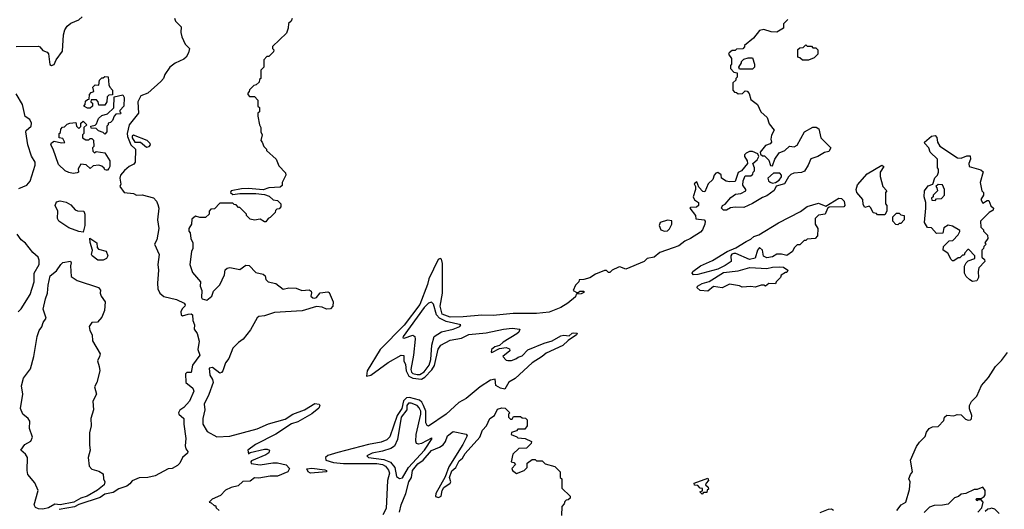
# Model space of a CAD drawing. Extents: x 1861455 to 2058065, y 200073 to 437907.
# Tile 302 of 574: x 1937215 to 1944055, y 290894 to 294294. Entities that reach past the tile are written whole.
import ezdxf

# ---------------------------------------------------------------- set-up
doc = ezdxf.new("R2010")
doc.units = 0

msp = doc.modelspace()

# ---------------------------------------------------------------- linework, layer by layer
at = {"layer": '0CON05XD'}
for points in [[(1937191.2, 294108.8), (1937345, 294110), (1937355.5, 294105.5), (1937375, 294080), (1937405, 294070), (1937415, 294057.5), (1937425, 293982.5), (1937435, 293977.5), (1937455, 293983.8), (1937467.5, 294015), (1937512, 294075), (1937518.3, 294188.3), (1937528, 294225), (1937545, 294249.2), (1937570.8, 294269.2), (1937625, 294292.9), (1937648.6, 294315)], [(1938291.1, 294305), (1938296.7, 294285), (1938336, 294245), (1938333.3, 294205), (1938340, 294175), (1938363.3, 294125), (1938393.3, 294095), (1938387.5, 294065), (1938372, 294035), (1938355, 294020), (1938295, 293991.4), (1938257.5, 293965), (1938224, 293915), (1938213.8, 293885), (1938196.2, 293865), (1938103.8, 293785), (1938055.3, 293764.7), (1938036.5, 293725), (1938040.5, 293645), (1937975, 293563.9), (1937961.9, 293505), (1937962.7, 293482.7), (1937986.5, 293426.5), (1938018.9, 293395), (1938017.5, 293305), (1938007.8, 293292.2), (1937975, 293274.5), (1937942.8, 293247.2), (1937914.6, 293215.4), (1937909.4, 293195), (1937916.7, 293153.3), (1937910, 293135), (1937940, 293095), (1938005, 293088.6), (1938025.4, 293075.4), (1938065, 293077.3), (1938145, 293056.9), (1938165, 293033.8), (1938175, 293011.2), (1938180.4, 292985), (1938171.1, 292905), (1938181.5, 292845), (1938168.5, 292765), (1938151.1, 292735), (1938184.6, 292665), (1938174.6, 292595), (1938180, 292555), (1938172, 292465), (1938175.4, 292425), (1938187.5, 292395), (1938215, 292371.1), (1938305, 292352), (1938357.1, 292325), (1938364.2, 292315), (1938362.5, 292305), (1938343.5, 292286.5), (1938333.5, 292265), (1938335.9, 292245.9), (1938345, 292236.9), (1938385, 292250.4), (1938405, 292251.1), (1938415.7, 292245), (1938418.6, 292205), (1938428, 292175), (1938427.5, 292145), (1938447.5, 292115), (1938461.7, 292061.7), (1938452.8, 292005), (1938467.1, 291965), (1938415, 291894.4), (1938406.2, 291845), (1938376.2, 291843.8), (1938366.7, 291835), (1938368, 291775), (1938418, 291735), (1938424.4, 291715), (1938395, 291644.3), (1938355, 291602.5), (1938327, 291583), (1938318.8, 291565), (1938320.8, 291555), (1938354.5, 291525), (1938354.1, 291485), (1938370, 291385), (1938364.2, 291334.2), (1938368.8, 291315), (1938383.3, 291295), (1938380, 291285), (1938345, 291254), (1938326.2, 291215), (1938311.3, 291198.7), (1938275, 291178.9), (1938245, 291175.5), (1938155, 291126.8), (1938105.4, 291115.4), (1938045, 291111.8), (1937997, 291093), (1937979.8, 291070.2), (1937958.9, 291055), (1937902.6, 291037.4), (1937865, 291010), (1937805, 291000.3), (1937772.9, 290977.1), (1937625, 290927), (1937595, 290911.1), (1937488.1, 290891.9)], [(1939107, 294303), (1939100, 294285), (1939083, 294267), (1939080, 294235), (1939068.3, 294201.7), (1938971.7, 294108.3), (1938970, 294095), (1938980, 294085), (1938978.3, 294071.7), (1938945, 294040), (1938931.7, 294038.3), (1938910, 294015), (1938910, 293965), (1938890, 293945), (1938890, 293885), (1938881.7, 293878.3), (1938878.3, 293861.7), (1938858.3, 293841.7), (1938841.7, 293838.3), (1938811.7, 293808.3), (1938810, 293795), (1938800, 293785), (1938800, 293775), (1938811.7, 293761.7), (1938845, 293760), (1938870, 293735), (1938870, 293695), (1938880, 293685), (1938880, 293655), (1938870, 293645), (1938870, 293625), (1938880, 293565), (1938890, 293545), (1938890, 293515), (1938900, 293495), (1938890, 293455), (1938900, 293445), (1938910, 293415), (1938930, 293395), (1938930, 293385), (1938996.4, 293326.4), (1939015, 293280), (1939061.7, 293231.7), (1939062.5, 293215), (1939037.5, 293165), (1939037, 293143), (1939025, 293132.5), (1938945, 293126.2), (1938905, 293112), (1938805, 293123.3), (1938755, 293120), (1938683, 293107), (1938680, 293095), (1938695, 293080), (1938743.3, 293086.7), (1938855, 293086.7), (1938915, 293080), (1938948.3, 293068.3), (1938975, 293042.5), (1939005, 293040), (1939030, 293015), (1939030, 292995), (1939018.3, 292981.7), (1939001.7, 292978.3), (1938991.7, 292968.3), (1938990, 292955), (1938955, 292920), (1938940, 292915), (1938925, 292890), (1938915, 292890), (1938885, 292910), (1938845, 292902.5), (1938815, 292910), (1938790, 292935), (1938790, 292945), (1938745, 292990), (1938735, 292990), (1938718.3, 293008.3), (1938705, 293010), (1938695, 293020), (1938605, 293020), (1938568.3, 292981.7), (1938541.7, 292978.3), (1938530, 292965), (1938530, 292945), (1938505, 292920), (1938465, 292920), (1938435, 292930), (1938411.7, 292908.3), (1938407.5, 292875), (1938390, 292845), (1938390, 292825), (1938400, 292815), (1938402.5, 292775), (1938417.5, 292745), (1938417.5, 292705), (1938407.5, 292685), (1938397.5, 292595), (1938415, 292540), (1938470, 292475), (1938467.5, 292445), (1938480, 292415), (1938477.5, 292365), (1938482.5, 292355), (1938515, 292347.5), (1938550, 292375), (1938561.7, 292408.3), (1938606.1, 292453.9), (1938637, 292523), (1938643, 292557), (1938655, 292570), (1938675, 292572.5), (1938745, 292560), (1938785, 292590), (1938808.3, 292588.3), (1938855, 292540), (1938907, 292527), (1938920, 292515), (1938925, 292490), (1938940, 292475), (1938995, 292462.5), (1939045, 292422.5), (1939085, 292432), (1939135, 292430.6), (1939175, 292412.9), (1939225, 292418), (1939238.8, 292408.8), (1939243, 292397), (1939237.5, 292375), (1939252.3, 292362.3), (1939265, 292360), (1939276.7, 292365), (1939302.5, 292397.5), (1939355, 292403.8), (1939365, 292400), (1939393.3, 292335), (1939390, 292305), (1939373.6, 292286.4), (1939345, 292283.8), (1939315, 292298.8), (1939276.4, 292303.6), (1939176.4, 292273.6), (1938985, 292260), (1938915, 292238.8), (1938875, 292233.3), (1938863.8, 292225), (1938818.8, 292141.2), (1938767.5, 292075), (1938735, 292052.5), (1938695, 292012.5), (1938668.6, 291941.4), (1938645, 291912.5), (1938626.7, 291855), (1938616.4, 291843.6), (1938605, 291840), (1938555, 291878.8), (1938530, 291875), (1938535.7, 291825), (1938554, 291795), (1938558.8, 291775), (1938528.8, 291691.2), (1938496.7, 291625), (1938500, 291585), (1938486.7, 291525), (1938487.5, 291485), (1938517.5, 291435), (1938585, 291398), (1938675, 291403.1), (1938865, 291454.1), (1938942.8, 291487.2), (1939059, 291521), (1939111.5, 291555), (1939194.1, 291585.9), (1939265, 291628.2), (1939295.6, 291625.6), (1939299.4, 291615), (1939293, 291597), (1939245, 291557.8), (1939148, 291502), (1939103.1, 291486.9), (1938993.4, 291416.6), (1938852.5, 291345), (1938800, 291305), (1938805, 291280), (1938815, 291290), (1938915, 291311.2), (1938935, 291312.5), (1938950, 291305), (1938945, 291287.5), (1938925, 291273.3), (1938825, 291230), (1938820, 291225), (1938821.7, 291211.7), (1938885, 291203.8), (1938973, 291217), (1939005, 291216.7), (1939065, 291204), (1939088.6, 291178.6), (1939076.4, 291155), (1939004.7, 291125.3), (1938953.9, 291123.9), (1938875, 291110.8), (1938845, 291113.1), (1938815, 291090.6), (1938765, 291088.5), (1938733.5, 291056.5), (1938683.3, 291046.7), (1938645, 291026.7), (1938610.3, 290989.7), (1938552.5, 290965), (1938530, 290945), (1938545, 290940), (1938565, 290920), (1938575, 290920), (1938580, 290905), (1938600, 290885)], [(1942550, 294295), (1942520, 294265), (1942520, 294235), (1942475, 294207.5), (1942435, 294211.2), (1942385, 294226.2), (1942355, 294220), (1942313, 294167), (1942250, 294115), (1942250, 294105), (1942238.3, 294091.7), (1942195, 294090), (1942185, 294080), (1942165, 294080), (1942142.5, 294065), (1942140, 294055), (1942160, 294025), (1942160, 293985), (1942153, 293977), (1942152.5, 293955), (1942175, 293930), (1942200, 293925), (1942200, 293895), (1942190, 293885), (1942190, 293875), (1942170, 293855), (1942170, 293805), (1942181.7, 293791.7), (1942195, 293790), (1942205, 293780), (1942237, 293783), (1942255, 293800), (1942268.3, 293798.3), (1942281.7, 293781.7), (1942295, 293740), (1942340, 293705), (1942363.9, 293653.9), (1942407.5, 293615), (1942421.7, 293571.7), (1942457, 293527), (1942438.3, 293491.7), (1942432.5, 293465), (1942437, 293443), (1942428.3, 293431.7), (1942395, 293420), (1942360, 293375), (1942361.7, 293361.7), (1942375, 293350), (1942388.3, 293348.3), (1942418.3, 293318.3), (1942431.7, 293281.7), (1942445, 293280), (1942460, 293325), (1942490.7, 293369.3), (1942530, 293385), (1942563, 293417), (1942595, 293412.5), (1942615, 293422.5), (1942667.5, 293515), (1942725, 293548.8), (1942747.3, 293547.3), (1942765.9, 293535.9), (1942780, 293475), (1942850, 293405), (1942835, 293380), (1942805, 293372.5), (1942760, 293345), (1942710.7, 293329.3), (1942693.3, 293285), (1942666.8, 293243.2), (1942645, 293232.9), (1942592.3, 293227.7), (1942571.2, 293218.8), (1942556, 293204), (1942528.8, 293155), (1942470.5, 293139.5), (1942455, 293109.2), (1942405, 293072.2), (1942375, 293059.4), (1942305, 293016.9), (1942245, 292990), (1942185, 292993.3), (1942153, 292987), (1942125, 292972.5), (1942105, 292972.5), (1942090, 292985), (1942097, 293003), (1942116.4, 293013.6), (1942155, 293060), (1942188.3, 293081.7), (1942225, 293087.5), (1942260, 293105), (1942260, 293115), (1942237.5, 293145), (1942240, 293175), (1942255, 293210), (1942295, 293210), (1942308.3, 293221.7), (1942310, 293235), (1942320, 293245), (1942320, 293265), (1942307.5, 293295), (1942338.8, 293321.2), (1942350, 293345), (1942343, 293363), (1942305, 293380), (1942285, 293380), (1942261.7, 293368.3), (1942250, 293355), (1942250, 293345), (1942267.5, 293315), (1942270, 293295), (1942230, 293245), (1942206.7, 293233.3), (1942185, 293170), (1942145, 293167.5), (1942123, 293173), (1942090, 293195), (1942087, 293217), (1942065, 293232.5), (1942051.7, 293228.3), (1942040, 293215), (1942030, 293185), (1941997.5, 293155), (1941975, 293100), (1941961.7, 293101.7), (1941931.7, 293131.7), (1941918.3, 293168.3), (1941900, 293155), (1941910, 293135), (1941910, 293115), (1941892.5, 293065), (1941903.6, 293043.6), (1941930, 293025), (1941930, 293005), (1941917, 292993), (1941875, 292990), (1941870, 292985), (1941910, 292935), (1941911.7, 292911.7), (1941970, 292905), (1941976.7, 292895), (1941974, 292875), (1941959.1, 292835), (1941945, 292818.5), (1941875.8, 292774.2), (1941834.7, 292755.3), (1941794.2, 292725), (1941755, 292710.6), (1941662.3, 292677.7), (1941622.5, 292645), (1941575, 292636.7), (1941552.5, 292615), (1941425, 292562.5), (1941385, 292577.5), (1941373.6, 292576.4), (1941330, 292555), (1941315, 292540), (1941305, 292540), (1941291.7, 292551.7), (1941278.3, 292551.7), (1941215, 292526.7), (1941175, 292502.5), (1941135, 292490), (1941101.7, 292488.3), (1941100, 292475), (1941075, 292450), (1941060, 292415), (1941085, 292400), (1941095, 292400), (1941105, 292410), (1941135, 292410), (1941135, 292400), (1941115, 292390), (1941081.7, 292388.3), (1941075, 292370), (1941022.5, 292325), (1940975, 292296.7), (1940893.3, 292263.3), (1940805, 292254), (1940643.6, 292253.6), (1940505, 292240.9), (1940425, 292243), (1940295, 292230.9), (1940205, 292229.3), (1940150.1, 292250.1), (1940134.9, 292304.9), (1940151.3, 292395), (1940151.7, 292601.7), (1940145, 292632.5), (1940135, 292636.7), (1940121.2, 292628.8), (1940056.2, 292493.8), (1940047.5, 292455), (1939995, 292317.2), (1939885, 292173.2), (1939718.2, 292005), (1939628.6, 291855), (1939625, 291820), (1939655, 291825.7), (1939775, 291913.2), (1939865, 291963.8), (1939882.5, 291962.5), (1939883.9, 291926.1), (1939895, 291900), (1939900.2, 291855), (1939918.9, 291818.9), (1939945, 291805.2), (1940005, 291797.2), (1940028.7, 291811.3), (1940077.5, 291862.5), (1940096.7, 291893.3), (1940122.4, 292007.6), (1940139.4, 292035), (1940205, 292068.5), (1940285, 292082), (1940335, 292107.8), (1940455, 292120), (1940576.4, 292146.4), (1940635, 292152.5), (1940690, 292145), (1940682.5, 292125), (1940667.3, 292112.7), (1940572.5, 292055), (1940548.3, 292031.7), (1940515, 292022.5), (1940492.5, 292005), (1940490, 291985), (1940495, 291982.5), (1940548.3, 292011.7), (1940595, 292017.5), (1940618.3, 292008.3), (1940620, 291995), (1940570, 291955), (1940595, 291930), (1940605, 291927.5), (1940631.7, 291928.3), (1940661.7, 291938.3), (1940678.3, 291951.7), (1940705, 291960), (1940745, 292002.5), (1940857.5, 292047.5), (1940915, 292063.3), (1940975, 292098.8), (1940995, 292103.3), (1941031.7, 292098.3), (1941053, 292117), (1941065, 292120), (1941088.3, 292118.3), (1941082.5, 292105), (1941025, 292067.5), (1940987.8, 292032.2), (1940871.1, 291978.9), (1940845, 291954.4), (1940775, 291911.9), (1940656.6, 291803.4), (1940612.1, 291777.9), (1940585, 291729.5), (1940556, 291736), (1940523.3, 291753.3), (1940518.8, 291798.8), (1940485, 291792), (1940412.9, 291745), (1940316.1, 291663.9), (1940264.8, 291635.2), (1940176.5, 291555), (1940055, 291472), (1940045, 291476.2), (1940035.5, 291495.5), (1940036.5, 291575), (1940019.6, 291615), (1940008, 291638), (1939991.4, 291651.4), (1939921.7, 291671.7), (1939900.8, 291669.2), (1939881.6, 291648.4), (1939868.8, 291595), (1939836.7, 291545), (1939785, 291397.1), (1939765, 291376.7), (1939725, 291359.6), (1939638.8, 291345), (1939425, 291290), (1939355, 291267.5), (1939340, 291255), (1939341.2, 291235), (1939395, 291219.7), (1939465, 291212.6), (1939695, 291212.1), (1939735.8, 291205.8), (1939756.4, 291195), (1939776.8, 291166.8), (1939784, 291145), (1939769.1, 291095), (1939761.1, 290898.9), (1939738.1, 290855)], [(1942695, 294012.5), (1942653, 294013), (1942635, 294030), (1942620, 294035), (1942621.7, 294088.3), (1942635, 294100), (1942658.3, 294101.7), (1942675, 294120), (1942685, 294110), (1942715, 294110), (1942725, 294100), (1942745, 294100), (1942760, 294085), (1942760, 294055), (1942735, 294030), (1942695, 294012.5)], [(1942305, 293950), (1942215, 293950), (1942210, 293965), (1942230, 293995), (1942230, 294005), (1942245, 294020), (1942275, 294030), (1942305, 294030), (1942320, 293985), (1942320, 293965), (1942305, 293950)], [(1937705, 293680), (1937685, 293680), (1937660, 293695), (1937670, 293705), (1937671.7, 293728.3), (1937685, 293740), (1937698.3, 293741.7), (1937700, 293775), (1937711.7, 293788.3), (1937730, 293795), (1937723, 293827), (1937738.3, 293841.7), (1937765, 293840), (1937770, 293875), (1937785, 293890), (1937795, 293890), (1937805, 293900), (1937828.3, 293898.3), (1937833, 293843), (1937840, 293825), (1937860, 293805), (1937858.3, 293771.7), (1937835, 293770), (1937821.7, 293758.3), (1937820, 293725), (1937805, 293700), (1937765, 293700), (1937760, 293725), (1937748.3, 293738.3), (1937711.7, 293738.3), (1937710, 293725), (1937720, 293715), (1937720, 293695), (1937705, 293680)], [(1937208, 293122), (1937265, 293146), (1937287.9, 293172.1), (1937322.5, 293285), (1937321.5, 293305), (1937296.3, 293346.3), (1937270.5, 293425), (1937257.3, 293515), (1937260.4, 293525), (1937294.2, 293555), (1937296, 293575), (1937285, 293601.4), (1937253.3, 293623.3), (1937233.1, 293705), (1937190.5, 293780.5)], [(1937805, 293500), (1937795, 293510), (1937761.7, 293521.7), (1937745, 293540), (1937711.7, 293541.7), (1937710, 293555), (1937738.3, 293561.7), (1937748.3, 293571.7), (1937761.7, 293608.3), (1937785, 293630), (1937825, 293640), (1937868.3, 293681.7), (1937871.7, 293758.3), (1937931.7, 293771.7), (1937941.2, 293755), (1937937.5, 293695), (1937910, 293665), (1937910, 293655), (1937920, 293645), (1937915, 293640), (1937881.7, 293638.3), (1937870, 293625), (1937860, 293595), (1937845, 293580), (1937830, 293575), (1937830, 293565), (1937820, 293555), (1937820, 293515), (1937805, 293500)], [(1937586.1, 293226.1), (1937555, 293232.5), (1937530, 293245), (1937485, 293290), (1937447.5, 293395), (1937430, 293425), (1937435, 293440), (1937455, 293450), (1937505, 293440), (1937528.3, 293441.7), (1937515, 293470), (1937490, 293475), (1937490, 293505), (1937498.3, 293511.7), (1937500, 293535), (1937511.7, 293548.3), (1937525, 293550), (1937545, 293570), (1937563, 293577), (1937605, 293580), (1937610, 293555), (1937625, 293540), (1937638.3, 293551.7), (1937640, 293575), (1937655, 293590), (1937680, 293565), (1937660, 293545), (1937660, 293505), (1937650, 293495), (1937650, 293475), (1937675, 293460), (1937695, 293460), (1937705, 293470), (1937715, 293470), (1937728.3, 293458.3), (1937730, 293415), (1937720, 293405), (1937721.7, 293381.7), (1937735, 293370), (1937745, 293380), (1937805, 293370), (1937840, 293315), (1937840, 293275), (1937835, 293260), (1937825, 293250), (1937815, 293250), (1937805, 293252.5), (1937802.5, 293262.5), (1937785, 293277.5), (1937765, 293283.3), (1937725, 293280), (1937705, 293260), (1937677, 293287), (1937638.3, 293291.7), (1937620.5, 293259.5), (1937622.5, 293235), (1937615, 293230), (1937586.1, 293226.1)], [(1938095, 293410), (1938115, 293413.3), (1938123.3, 293425), (1938121.2, 293435), (1938101.2, 293455), (1938005, 293491.9), (1937995, 293486.2), (1937995.5, 293475), (1938015, 293443.3), (1938055, 293443.9), (1938095, 293410)], [(1943835, 292477.5), (1943815, 292487.5), (1943790.7, 292510.7), (1943777.5, 292535), (1943778.3, 292581.7), (1943790, 292605), (1943805, 292620), (1943850, 292635), (1943850, 292655), (1943808.3, 292698.3), (1943801.7, 292698.3), (1943780, 292675), (1943775, 292660), (1943765, 292660), (1943745, 292640), (1943735, 292640), (1943705, 292620), (1943695, 292620), (1943685, 292630), (1943663, 292673), (1943630, 292695), (1943631.7, 292718.3), (1943671.7, 292758.3), (1943698.3, 292761.7), (1943735, 292800), (1943747, 292823), (1943745, 292830), (1943695, 292860), (1943665, 292867.5), (1943635, 292850), (1943628.3, 292811.7), (1943585, 292810), (1943548.3, 292848.3), (1943521.7, 292851.7), (1943500, 292885), (1943510, 292985), (1943510, 293025), (1943497.5, 293065), (1943500, 293105), (1943525, 293140), (1943558.3, 293151.7), (1943573, 293197), (1943590, 293215), (1943597.5, 293235), (1943597, 293257), (1943590, 293265), (1943590, 293325), (1943540, 293375), (1943530, 293405), (1943502.5, 293435), (1943500, 293445), (1943550, 293485), (1943575, 293490), (1943587, 293477), (1943590, 293445), (1943606.1, 293416.1), (1943730, 293335), (1943755, 293332.5), (1943795, 293350), (1943818.3, 293348.3), (1943820, 293325), (1943807.5, 293295), (1943810, 293275), (1943891.7, 293251.7), (1943907, 293237), (1943887.5, 293165), (1943900, 293105), (1943910, 293095), (1943910, 293075), (1943892.5, 293045), (1943905, 293020), (1943935, 293040), (1943948.3, 293038.3), (1943961.7, 293001.7), (1943980, 292985), (1943978.3, 292971.7), (1943950, 292955), (1943890, 292895), (1943893, 292853), (1943910, 292835), (1943910, 292825), (1943938.3, 292798.3), (1943940, 292775), (1943920, 292745), (1943930, 292735), (1943911.7, 292718.3), (1943910, 292705), (1943900, 292695), (1943900, 292645), (1943918.3, 292628.3), (1943920, 292615), (1943878.3, 292571.7), (1943872.5, 292545), (1943876.7, 292505), (1943865, 292480), (1943835, 292477.5)], [(1943225, 292940), (1943175, 292940), (1943167.5, 292947.5), (1943143.3, 292953.3), (1943128.3, 292988.3), (1943115, 293000), (1943085, 292990), (1943075, 293010), (1943072, 293045), (1943031.4, 293095), (1943026, 293115), (1943035, 293147.5), (1943102.5, 293225), (1943205, 293283.3), (1943217.5, 293275), (1943192.5, 293235), (1943192.5, 293205), (1943210, 293135), (1943240, 293105), (1943230, 293095), (1943230, 293015), (1943240, 293005), (1943240, 292965), (1943225, 292940)], [(1942445, 293158.8), (1942465, 293163.3), (1942489.8, 293180.2), (1942506.9, 293203.1), (1942507.5, 293215), (1942495, 293228.9), (1942451.2, 293228.8), (1942412.5, 293195), (1942416.1, 293176.1), (1942427.3, 293167.3), (1942445, 293158.8)], [(1943575, 293040), (1943585, 293050), (1943618.3, 293051.7), (1943640, 293075), (1943640, 293115), (1943625, 293147.5), (1943595, 293150), (1943580, 293135), (1943587, 293127), (1943590, 293105), (1943560, 293075), (1943560, 293065), (1943550, 293055), (1943551.7, 293041.7), (1943575, 293040)], [(1941895, 292523.8), (1941886.7, 292535), (1941891.2, 292545), (1941945, 292584), (1942028.3, 292621.7), (1942128.8, 292685), (1942190, 292710), (1942260.8, 292755), (1942295, 292769.6), (1942315, 292788.2), (1942349.5, 292800.5), (1942486.2, 292883.8), (1942638.3, 292961.7), (1942685, 292996.5), (1942765, 293020), (1942815, 293000), (1942905, 293056.2), (1942925, 293053.3), (1942943.3, 293035), (1942946.7, 293003.3), (1942940, 292995), (1942838.3, 292991.7), (1942827.5, 292982.5), (1942810, 292945), (1942763, 292937), (1942740, 292915), (1942740, 292875), (1942760, 292845), (1942757, 292793), (1942740, 292775), (1942685, 292770), (1942675, 292760), (1942665, 292760), (1942635, 292730), (1942615, 292730), (1942595, 292710), (1942582.5, 292685), (1942545, 292657.5), (1942507, 292667), (1942473.6, 292666.4), (1942445, 292647.5), (1942405, 292640), (1942381.2, 292651.2), (1942374, 292695), (1942355, 292712), (1942339.4, 292695), (1942325, 292637.5), (1942285, 292630), (1942190.7, 292670.7), (1942175, 292671.4), (1942162.8, 292667.2), (1942154.5, 292655.5), (1942156.7, 292615), (1942115, 292586.7), (1942065, 292561.2), (1941925, 292524), (1941895, 292523.8)], [(1937655, 292820), (1937625, 292823.3), (1937555, 292850), (1937487.5, 292895), (1937477.5, 292915), (1937480, 292965), (1937462, 293005), (1937470, 293030), (1937495, 293037.5), (1937537, 293027), (1937569.3, 293009.3), (1937600, 292975), (1937617, 292967), (1937660, 292965), (1937667.5, 292945), (1937667.5, 292865), (1937655, 292820)], [(1943315, 292870), (1943301.7, 292871.7), (1943280, 292895), (1943280, 292925), (1943305, 292950), (1943325, 292950), (1943335, 292940), (1943360, 292935), (1943360, 292905), (1943335, 292880), (1943325, 292880), (1943315, 292870)], [(1941695, 292825.6), (1941715, 292827.5), (1941728.9, 292841.1), (1941745.8, 292875), (1941745, 292896.7), (1941715, 292902), (1941663.8, 292885), (1941657.1, 292865), (1941668, 292835), (1941695, 292825.6)], [(1937203.2, 292266.8), (1937224.4, 292285.6), (1937288, 292385), (1937314.2, 292475), (1937314.3, 292535), (1937350, 292595), (1937348.8, 292625), (1937342.5, 292645), (1937306.8, 292676.8), (1937255, 292741.4), (1937225.3, 292765.3), (1937196, 292805)], [(1937795, 292624.3), (1937757.5, 292625), (1937717.5, 292655), (1937712.5, 292665), (1937720, 292695), (1937703.6, 292746.4), (1937701.7, 292778.3), (1937750, 292745), (1937753, 292713), (1937761.7, 292701.7), (1937816.1, 292686.1), (1937826.2, 292655), (1937823.3, 292645), (1937817.5, 292635), (1937795, 292624.3)], [(1937375.9, 290895.9), (1937345, 290897.5), (1937325, 290908), (1937315.7, 290925), (1937341.9, 291025), (1937318.8, 291078.8), (1937270.6, 291135), (1937265.6, 291165), (1937268.8, 291255), (1937255, 291276.7), (1937222.5, 291305), (1937250, 291345), (1937292.9, 291367.1), (1937303.6, 291395), (1937282, 291455), (1937285, 291506.7), (1937274, 291525), (1937236, 291555), (1937220.8, 291595), (1937236, 291695), (1937228.3, 291751.7), (1937242, 291805), (1937289.7, 291870.3), (1937312.9, 291955), (1937337.1, 292095), (1937350.6, 292135), (1937369.6, 292160.4), (1937378.3, 292191.7), (1937398.3, 292221.7), (1937378.6, 292285), (1937392.9, 292357.1), (1937408.6, 292395), (1937412, 292452), (1937426.7, 292515), (1937470, 292550), (1937500, 292595), (1937515, 292608), (1937567, 292617), (1937572.5, 292605), (1937567.5, 292585), (1937571.2, 292511.2), (1937614.1, 292484.1), (1937763.3, 292435), (1937775.7, 292415.7), (1937774.2, 292395), (1937781.4, 292375), (1937808, 292335), (1937804.5, 292275), (1937785, 292228.8), (1937755, 292194.3), (1937715, 292190.8), (1937697.8, 292165), (1937701.1, 292135), (1937717.3, 292105), (1937721.5, 292065), (1937773.1, 291975), (1937770, 291955), (1937754.3, 291925), (1937767.9, 291885), (1937770.5, 291855), (1937749.5, 291775), (1937733.6, 291745), (1937747.5, 291695), (1937722.3, 291645), (1937728, 291585), (1937708.8, 291525), (1937710.8, 291475), (1937700, 291425), (1937699.1, 291340.9), (1937704.2, 291305), (1937691.5, 291255), (1937697.9, 291195), (1937715, 291172.5), (1937765, 291159.5), (1937795, 291141.2), (1937796.9, 291105), (1937805.8, 291085), (1937801.2, 291065), (1937755, 291026.2), (1937683.3, 290985), (1937639.2, 290970.8), (1937591.4, 290945), (1937496.4, 290926.4), (1937458.9, 290931.1), (1937415, 290904.1), (1937375.9, 290895.9)], [(1941995, 292410), (1941943, 292413), (1941921.7, 292431.7), (1941922.5, 292445), (1941955, 292462.5), (1942005, 292477.5), (1942105, 292538.8), (1942205, 292550), (1942286.4, 292573.6), (1942405, 292566.7), (1942443.9, 292576.1), (1942495, 292578.8), (1942520, 292575), (1942550, 292555), (1942545, 292540), (1942535, 292540), (1942505, 292520), (1942500, 292505), (1942470, 292475), (1942465, 292460), (1942418.3, 292461.7), (1942397, 292443), (1942385, 292450), (1942365, 292450), (1942325, 292437.5), (1942295, 292442.5), (1942235, 292437.5), (1942216.4, 292446.4), (1942145, 292457.5), (1942095, 292432.5), (1942035, 292442.5), (1941995, 292410)], [(1939975, 291829.5), (1939995, 291831.5), (1940025, 291848.8), (1940060.2, 291895), (1940071.5, 291935), (1940078.1, 292035), (1940095.2, 292094.8), (1940145, 292126.4), (1940226.7, 292145), (1940272.5, 292165), (1940280, 292175), (1940178.3, 292198.3), (1940131.5, 292221.5), (1940110.4, 292245), (1940088.9, 292318.9), (1940075, 292333.8), (1940053.8, 292325), (1940025, 292295.6), (1939878, 292095), (1939877.5, 292085), (1939885, 292082), (1939945, 292104.3), (1939960, 292095), (1939962.9, 292075), (1939950.6, 291965), (1939932.2, 291865), (1939936.8, 291846.8), (1939946.4, 291836.4), (1939975, 291829.5)], [(1943945, 291810), (1943993.9, 291886.1), (1944035, 291927.5), (1944076.1, 291983.9)], [(1943307.5, 290885), (1943337.5, 290925), (1943370, 290945), (1943397, 291033), (1943400, 291085), (1943392.5, 291105), (1943403, 291137), (1943417.5, 291155), (1943402.5, 291235), (1943445, 291330), (1943465, 291360), (1943505, 291400), (1943515, 291430), (1943533.6, 291456.4), (1943555, 291467.5), (1943595, 291470), (1943635, 291510), (1943640, 291535), (1943655, 291547.5), (1943705, 291542.5), (1943728.3, 291551.7), (1943755, 291550), (1943785, 291520), (1943805, 291512.5), (1943820, 291515), (1943827, 291523), (1943830, 291545), (1943813, 291593), (1943812.5, 291615), (1943827, 291643), (1943865, 291680), (1943897.5, 291755), (1943945, 291810)], [(1939852.5, 291107.5), (1939875, 291114), (1939914.8, 291185.2), (1940026.9, 291305), (1940080, 291385), (1940075, 291387.5), (1940005, 291351.1), (1939985, 291346.9), (1939971.8, 291351.8), (1939967.1, 291367.1), (1939968.9, 291415), (1940001.3, 291555), (1940000.9, 291575), (1939990.1, 291600.1), (1939975, 291615.7), (1939935, 291630.7), (1939915, 291630.7), (1939904.2, 291615), (1939905.1, 291584.9), (1939864, 291535), (1939840.5, 291379.5), (1939818, 291332), (1939794.2, 291315.8), (1939735, 291297.7), (1939663.3, 291285), (1939626.7, 291265), (1939637.5, 291255), (1939745, 291239.6), (1939791, 291221), (1939820.9, 291185), (1939833.2, 291123.2), (1939852.5, 291107.5)], [(1940106.2, 291003.8), (1940103.6, 290983.6), (1940125, 290976.7), (1940142.5, 290985), (1940150, 291025), (1940161.2, 291045), (1940206.2, 291075), (1940208.8, 291085), (1940200, 291115), (1940217.7, 291162.3), (1940244.2, 291185), (1940268.7, 291231.3), (1940291.1, 291248.9), (1940308.9, 291281.1), (1940411.2, 291395), (1940430.8, 291445), (1940458, 291475), (1940480, 291525), (1940514, 291545), (1940535, 291590), (1940565, 291598.8), (1940587, 291597), (1940620, 291565), (1940610, 291555), (1940610, 291535), (1940625, 291520), (1940635, 291520), (1940645, 291540), (1940695, 291540), (1940705, 291530), (1940728.3, 291528.3), (1940740, 291515), (1940740, 291475), (1940725, 291450), (1940675, 291450), (1940665, 291440), (1940631.7, 291428.3), (1940630, 291415), (1940668.3, 291398.3), (1940675, 291390), (1940727, 291387), (1940770, 291365), (1940768.3, 291351.7), (1940735, 291320), (1940683, 291317), (1940641.7, 291278.3), (1940630, 291225), (1940648.3, 291218.3), (1940660, 291205), (1940633, 291177), (1940637.5, 291165), (1940665, 291143.3), (1940720, 291165), (1940740, 291185), (1940740, 291215), (1940775, 291240), (1940795, 291240), (1940805, 291230), (1940845, 291230), (1940865, 291210), (1940931.7, 291191.7), (1940970, 291155), (1940970, 291115), (1940980, 291105), (1940981.7, 291041.7), (1941040, 290985), (1941038.3, 290971.7), (1941025, 290960), (1941011.7, 290958.3), (1941001.7, 290948.3), (1940998.3, 290931.7), (1940980, 290915), (1940978.3, 290851.7)], [(1939853.1, 290875), (1939863.9, 290925), (1939897.9, 291005), (1939918.1, 291085), (1939935.8, 291115), (1939943.4, 291165), (1939979.5, 291210.5), (1940017.3, 291235), (1940075, 291303), (1940131.4, 291325), (1940156.8, 291343.2), (1940172.9, 291365), (1940185.9, 291405), (1940225, 291435.8), (1940317.3, 291417.3), (1940324, 291405), (1940293.1, 291345), (1940195, 291188.8), (1940170.9, 291119.1), (1940106.2, 291003.8)], [(1939235, 291145.6), (1939218.9, 291155), (1939208.8, 291175), (1939245, 291179.1), (1939335, 291167.5), (1939346.7, 291165), (1939345, 291154.5), (1939235, 291145.6)], [(1941955, 291000), (1941940, 291015), (1941958.3, 291021.7), (1941958.3, 291038.3), (1941941.7, 291041.7), (1941925, 291060), (1941901.7, 291061.7), (1941900, 291075), (1941995, 291110), (1942000, 291095), (1941983, 291077), (1941980, 291065), (1941998.3, 291048.3), (1942000, 291035), (1941991.7, 291028.3), (1941988.3, 291011.7), (1941965, 291010), (1941955, 291000)], [(1943870, 290875), (1943900, 290905), (1943907.5, 290945), (1943895, 290960), (1943875, 290960), (1943863, 290953), (1943860, 290965), (1943865, 290970), (1943895, 290970), (1943915, 290982.5), (1943922.5, 290995), (1943922.5, 291025), (1943905, 291047.5), (1943867, 291033), (1943845, 291032.5), (1943787, 291003), (1943755, 291000), (1943737, 290983), (1943710, 290975), (1943665, 290930), (1943625, 290922.5), (1943568.3, 290921.7), (1943535, 290910), (1943498.3, 290871.7)], [(1942775, 290872.5), (1942833.6, 290896.4), (1942855, 290897.5), (1942869.3, 290889.3)], [(1944020, 290865), (1943990, 290895), (1943965, 290902.5), (1943955, 290897.5), (1943940, 290895), (1943921.7, 290878.3)]]:
    msp.add_lwpolyline(points, dxfattribs=at)

doc.saveas('drawing.dxf')
